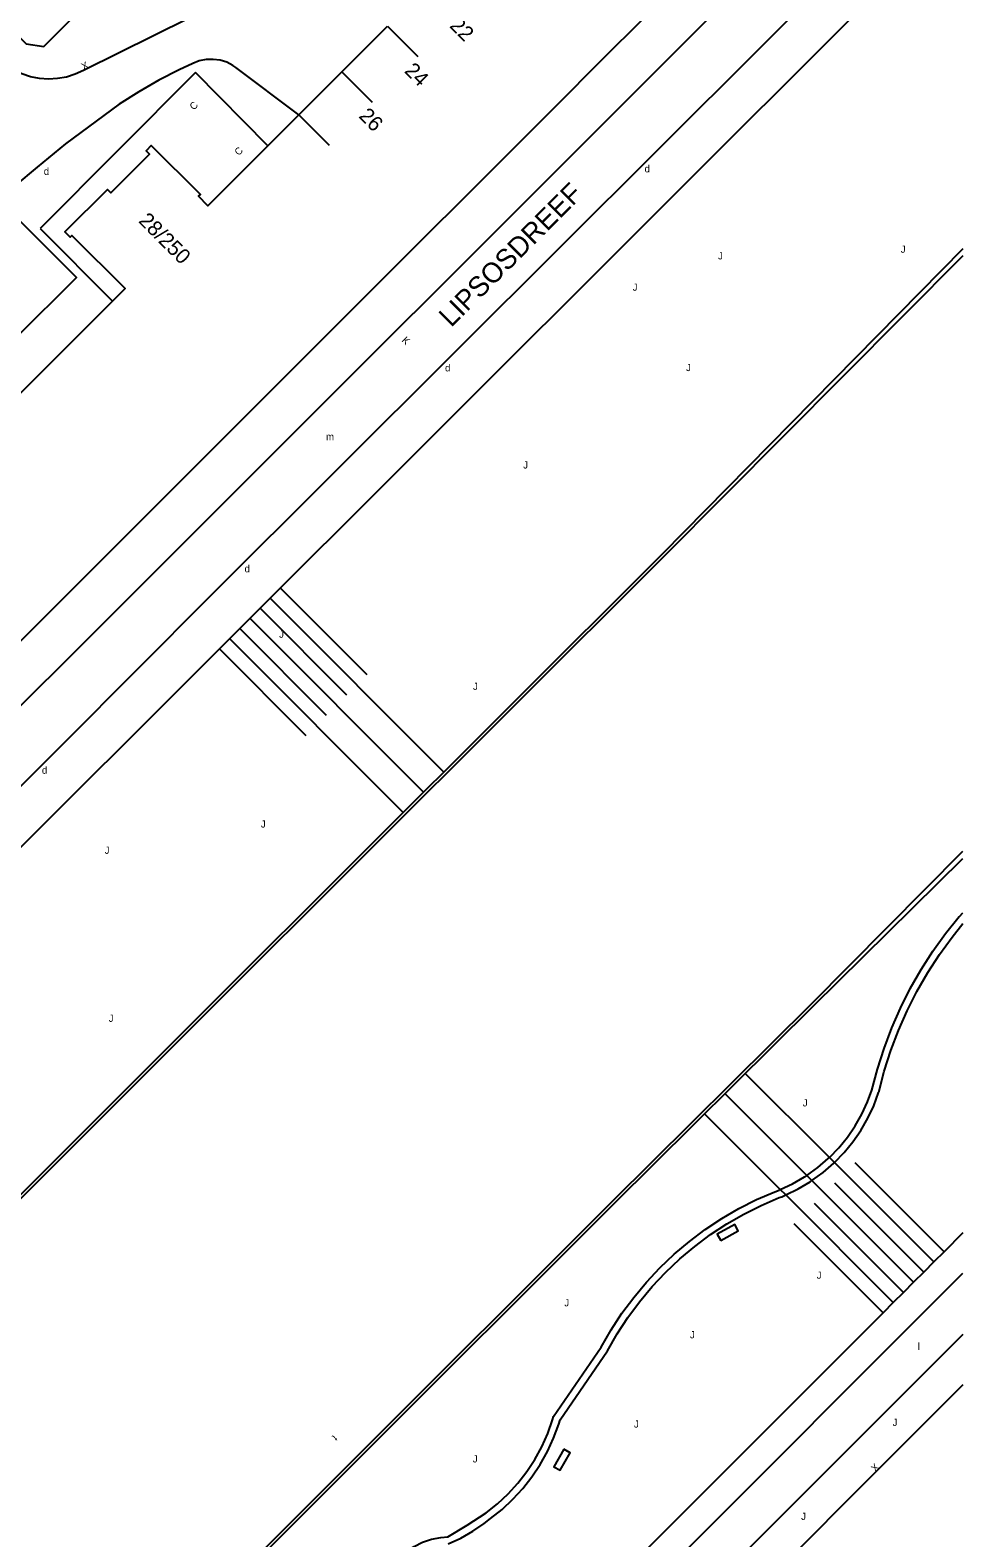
# Model space of a CAD drawing. Extents: x 134999 to 136502, y 457398 to 459002.
# Drawn here: x 136435 to 136500, y 458465.6 to 458570.7 of the extents above; entities that cross this region are included whole.
import ezdxf

# ---------------------------------------------------------------- set-up
doc = ezdxf.new("R2010")
doc.units = 0
for name, color, linetype in [('RI_DGTB_15', 7, 'Continuous'), ('RI_DGTB_18', 7, 'Continuous'), ('RI_DGTB_29', 7, 'Continuous'), ('RI_DGTB_3', 7, 'Continuous'), ('RI_DGTB_30', 7, 'Continuous'), ('RI_DGTB_31', 7, 'Continuous'), ('RI_DGTB_32', 7, 'Continuous'), ('RI_DGTB_35', 7, 'Continuous'), ('RI_DGTB_36', 7, 'Continuous'), ('RI_DGTB_37', 7, 'Continuous'), ('RI_DGTB_43', 7, 'Continuous'), ('RI_DGTB_53', 7, 'Continuous'), ('RI_DGTB_54', 7, 'Continuous'), ('RI_DGTB_55', 7, 'Continuous'), ('RI_DGTB_58', 7, 'Continuous'), ('RI_DGTB_7', 7, 'Continuous')]:
    doc.layers.add(name, color=color, linetype=linetype)

msp = doc.modelspace()

# ---------------------------------------------------------------- linework, layer by layer
at = {"layer": 'RI_DGTB_15'}
for p, q in [((136459.868, 458570.965), (136461.994, 458568.843)), ((136456.687, 458567.783), (136458.813, 458565.661)), ((136453.682, 458564.777), (136455.807, 458562.656))]:
    msp.add_line(p, q, dxfattribs=at)
at = {"layer": 'RI_DGTB_18'}
for p, q in [((136451.691, 458531.089), (136463.781, 458518.983)), ((136452.399, 458531.795), (136458.433, 458525.753)), ((136450.983, 458530.383), (136457.018, 458524.34)), ((136449.568, 458528.969), (136455.603, 458522.927)), ((136450.276, 458529.676), (136462.366, 458517.57)), ((136448.861, 458528.263), (136460.951, 458516.156)), ((136448.153, 458527.556), (136454.188, 458521.513)), ((136498.686, 458485.504), (136492.479, 458491.709)), ((136497.272, 458484.09), (136491.065, 458490.295)), ((136495.857, 458482.675), (136489.65, 458488.88)), ((136494.443, 458481.261), (136488.236, 458487.466))]:
    msp.add_line(p, q, dxfattribs=at)
for points in [[(136490.693, 458492.081), (136484.824, 458497.948)], [(136489.114, 458490.83), (136483.403, 458496.539)], [(136487.266, 458489.849), (136481.982, 458495.131)], [(136491.047, 458491.727), (136490.693, 458492.081)], [(136497.979, 458484.797), (136491.047, 458491.727)], [(136489.475, 458490.469), (136489.114, 458490.83)], [(136496.565, 458483.383), (136489.475, 458490.469)], [(136487.647, 458489.468), (136487.266, 458489.849)], [(136495.15, 458481.968), (136487.647, 458489.468)]]:
    msp.add_lwpolyline(points, dxfattribs=at)
at = {"layer": 'RI_DGTB_3'}
for p, q in [((136456.688, 458567.782), (136459.869, 458570.964)), ((136474.76, 458568.535), (136477.802, 458571.574)), ((136453.686, 458564.779), (136456.688, 458567.782)), ((136471.683, 458565.46), (136474.76, 458568.535)), ((136468.534, 458562.315), (136471.683, 458565.46)), ((136465.352, 458559.134), (136468.534, 458562.315)), ((136462.346, 458556.13), (136465.352, 458559.134)), ((136420.099, 458513.916), (136462.346, 458556.13))]:
    msp.add_line(p, q, dxfattribs=at)
for points in [[(136453.686, 458564.779), (136451.525, 458562.618)], [(136451.525, 458562.618), (136447.354, 458558.447), (136446.701, 458559.1), (136446.821, 458559.22), (136443.397, 458562.641), (136443.035, 458562.279), (136443.283, 458562.032), (136440.59, 458559.337), (136440.343, 458559.584), (136437.374, 458556.613), (136437.742, 458556.245), (136437.862, 458556.365), (136441.569, 458552.662), (136440.69, 458551.784)], [(136440.69, 458551.784), (136413.165, 458524.261)]]:
    msp.add_lwpolyline(points, dxfattribs=at)
at = {"layer": 'RI_DGTB_32'}
for points in [[(136483.115, 458486.299), (136484.333, 458486.96), (136484.095, 458487.399), (136482.876, 458486.739), (136483.115, 458486.299)], [(136472.179, 458471.742), (136471.481, 458470.516), (136471.916, 458470.269), (136472.613, 458471.494), (136472.179, 458471.742)]]:
    msp.add_lwpolyline(points, dxfattribs=at)
at = {"layer": 'RI_DGTB_53'}
for p, q in [((136453.109, 458437.117), (136500, 458484.008)), ((136500, 458479.75), (136455.35, 458435.1)), ((136471.457, 458474.015), (136474.777, 458478.865)), ((136471.915, 458473.799), (136475.209, 458478.61)), ((136500, 458476.229), (136494.069, 458470.3)), ((136494.069, 458470.3), (136486.217, 458462.45))]:
    msp.add_line(p, q, dxfattribs=at)
for points in [[(136493.655, 458496.772), (136494.04, 458498.243), (136494.502, 458499.69), (136495.04, 458501.112), (136495.652, 458502.503), (136496.335, 458503.86), (136497.09, 458505.18), (136497.913, 458506.457), (136498.801, 458507.69), (136499.754, 458508.874), (136499.76, 458508.882)], [(136499.76, 458508.882), (136500, 458509.15)], [(136494.137, 458496.638), (136494.518, 458498.096), (136494.976, 458499.531), (136495.51, 458500.94), (136496.117, 458502.319), (136496.797, 458503.663), (136497.547, 458504.969), (136498.366, 458506.234), (136499.25, 458507.454), (136500, 458508.391)], [(136490.693, 458492.08), (136491.354, 458492.763), (136491.955, 458493.498), (136492.493, 458494.282), (136492.962, 458495.108), (136493.36, 458495.97), (136493.655, 458496.772)], [(136491.047, 458491.727), (136491.722, 458492.424), (136492.338, 458493.175), (136492.89, 458493.974), (136493.374, 458494.815), (136493.787, 458495.694), (136494.126, 458496.603), (136494.137, 458496.638)], [(136489.114, 458490.83), (136489.886, 458491.384), (136490.608, 458492.001), (136490.693, 458492.08)], [(136489.476, 458490.469), (136490.26, 458491.042), (136490.994, 458491.677), (136491.047, 458491.727)], [(136487.266, 458489.849), (136488.127, 458490.251), (136488.95, 458490.724), (136489.114, 458490.83)], [(136487.647, 458489.468), (136488.52, 458489.894), (136489.355, 458490.389), (136489.476, 458490.469)], [(136474.777, 458478.865), (136475.465, 458480.061), (136476.222, 458481.216), (136477.044, 458482.325), (136477.929, 458483.385), (136478.874, 458484.391), (136479.876, 458485.341), (136480.93, 458486.232), (136482.035, 458487.06), (136483.186, 458487.823), (136484.379, 458488.517), (136485.61, 458489.142), (136486.876, 458489.694), (136487.182, 458489.814)], [(136475.209, 458478.61), (136475.885, 458479.789), (136476.633, 458480.932), (136477.447, 458482.029), (136478.324, 458483.076), (136479.26, 458484.071), (136480.254, 458485.009), (136481.3, 458485.887), (136482.396, 458486.702), (136483.538, 458487.452), (136484.721, 458488.134), (136485.943, 458488.745), (136487.198, 458489.284), (136487.366, 458489.35)], [(136500, 458486.818), (136498.686, 458485.504)], [(136497.979, 458484.797), (136497.272, 458484.09)], [(136498.686, 458485.504), (136497.979, 458484.797)], [(136497.272, 458484.09), (136496.565, 458483.383)], [(136495.857, 458482.675), (136495.15, 458481.968)], [(136496.565, 458483.383), (136495.857, 458482.675)], [(136495.15, 458481.968), (136494.443, 458481.261)], [(136494.443, 458481.261), (136451.717, 458438.526)], [(136466.758, 458467.307), (136467.549, 458467.938), (136468.287, 458468.629), (136468.969, 458469.377), (136469.589, 458470.176), (136470.144, 458471.021), (136470.63, 458471.908), (136471.045, 458472.83), (136471.386, 458473.783), (136471.457, 458474.015)], [(136467.054, 458466.904), (136467.861, 458467.547), (136468.615, 458468.25), (136469.312, 458469.009), (136469.949, 458469.82), (136470.521, 458470.678), (136471.024, 458471.578), (136471.456, 458472.514), (136471.815, 458473.481), (136471.915, 458473.799)], [(136464.072, 458465.636), (136465.434, 458466.436), (136466.754, 458467.304), (136466.758, 458467.307)], [(136464.098, 458465.137), (136464.979, 458465.545), (136465.824, 458466.024), (136466.626, 458466.57), (136467.054, 458466.904)], [(136459.109, 458458.767), (136458.973, 458459.412), (136458.917, 458460.069), (136458.941, 458460.728), (136459.045, 458461.38), (136459.226, 458462.014), (136459.483, 458462.621), (136459.811, 458463.193), (136460.206, 458463.721), (136460.663, 458464.197), (136461.173, 458464.615), (136461.73, 458464.968), (136462.326, 458465.25), (136462.952, 458465.459), (136463.598, 458465.591), (136464.072, 458465.636)]]:
    msp.add_lwpolyline(points, dxfattribs=at)
at = {"layer": 'RI_DGTB_54'}
msp.add_line((136422.182, 458501.627), (136500, 458579.319), dxfattribs=at)
for points in [[(136416.062, 458588.275), (136434.685, 458569.736), (136435.904, 458569.555), (136463.488, 458597.21)], [(136413.635, 458512.59), (136419.214, 458511.453), (136419.742, 458511.347), (136420.281, 458511.321), (136420.817, 458511.375), (136421.327, 458511.503), (136421.896, 458511.698), (136422.434, 458511.966), (136422.932, 458512.304), (136423.381, 458512.705), (136500, 458589.23)], [(136446.038, 458571.518), (136438.676, 458567.878), (136438.099, 458567.611), (136437.493, 458567.419), (136436.868, 458567.305), (136436.234, 458567.27), (136435.6, 458567.314), (136434.976, 458567.438), (136434.374, 458567.64), (136433.801, 458567.915), (136433.267, 458568.26), (136432.855, 458568.6), (136417.878, 458583.598), (136417.409, 458584.093), (136417.002, 458584.639), (136416.661, 458585.229), (136416.392, 458585.855), (136416.198, 458586.508), (136416.082, 458587.179), (136416.045, 458587.859), (136416.062, 458588.275)], [(136500, 458583.563), (136464.787, 458548.434), (136447.473, 458531.195), (136437.309, 458520.97), (136427.088, 458510.802), (136424.539, 458508.284), (136424.076, 458507.899), (136423.565, 458507.579), (136423.017, 458507.329), (136422.441, 458507.154), (136421.847, 458507.057), (136421.244, 458507.04), (136420.645, 458507.102), (136407.027, 458509.869), (136406.545, 458509.951), (136406.056, 458509.954), (136405.573, 458509.877), (136405.131, 458509.732)], [(136453.686, 458564.779), (136449.298, 458568.09), (136449.092, 458568.227), (136448.658, 458568.443), (136448.193, 458568.585), (136447.712, 458568.65), (136447.227, 458568.634), (136446.75, 458568.54), (136446.296, 458568.368), (136445.346, 458567.929), (136443.915, 458567.194), (136442.522, 458566.388), (136441.171, 458565.515), (136437.423, 458562.768), (136435.441, 458561.136), (136433.878, 458559.824), (136432.853, 458558.779)], [(136434.26, 458557.373), (136438.187, 458553.438), (136412.345, 458527.77), (136408.469, 458531.723)]]:
    msp.add_lwpolyline(points, dxfattribs=at)
at = {"layer": 'RI_DGTB_55'}
for points in [[(136487.182, 458489.814), (136487.266, 458489.849)], [(136487.366, 458489.35), (136487.647, 458489.468)]]:
    msp.add_lwpolyline(points, dxfattribs=at)
at = {"layer": 'RI_DGTB_58'}
for points in [[(136500, 458555.437), (136479.049, 458534.182), (136447.324, 458502.525), (136434.287, 458489.475), (136376.508, 458431.942), (136349.037, 458404.544)], [(136500, 458554.941), (136479.19, 458534.04), (136447.465, 458502.383), (136434.428, 458489.333), (136376.649, 458431.8), (136349.174, 458404.398)], [(136436.731, 458450.257), (136457.464, 458470.949), (136475.557, 458489.045), (136489.442, 458502.806), (136500, 458513.431)], [(136380.423, 458382.511), (136381.557, 458383.621), (136380.486, 458384.72), (136380.128, 458385.066), (136379.688, 458385.588), (136379.312, 458386.159), (136379.005, 458386.769), (136378.771, 458387.41), (136378.614, 458388.075), (136378.539, 458388.695), (136378.531, 458389.392), (136378.603, 458390.085), (136378.754, 458390.765), (136378.982, 458391.424), (136379.284, 458392.052), (136379.655, 458392.641), (136380.092, 458393.184), (136394.674, 458407.799), (136424.146, 458437.245), (136436.873, 458450.116), (136457.605, 458470.808), (136475.698, 458488.903), (136489.583, 458502.664), (136500, 458512.935)]]:
    msp.add_lwpolyline(points, dxfattribs=at)
at = {"layer": 'RI_DGTB_7'}
for p, q in [((136446.48, 458567.724), (136435.643, 458556.854)), ((136451.525, 458562.618), (136446.48, 458567.724)), ((136435.643, 458556.854), (136440.69, 458551.784))]:
    msp.add_line(p, q, dxfattribs=at)

# ---------------------------------------------------------------- texts
at = {"layer": 'RI_DGTB_29'}
for p in [(136435.904, 458560.596), (136477.803, 458560.771), (136463.889, 458546.89), (136449.905, 458532.889), (136435.776, 458518.836)]:
    msp.add_text('d', height=0.5, dxfattribs=at).set_placement(p)
at = {"layer": 'RI_DGTB_30'}
for s, height, rotation, p in [('X', 0.499, 27.03278, (136438.682, 458567.878)), ('K', 0.5, 315.24771, (136460.829, 458549.014)), ('X', 0.5, 45.0249, (136493.892, 458470.123))]:
    msp.add_text(s, height=height, rotation=rotation, dxfattribs=at).set_placement(p)
at = {"layer": 'RI_DGTB_31'}
for p in [(136482.926, 458554.7), (136495.67, 458555.164), (136476.972, 458552.516), (136480.696, 458546.913), (136452.318, 458528.32), (136451.045, 458515.087), (136440.148, 458513.256), (136489.81, 458483.63), (136472.205, 458481.701), (136480.97, 458479.474), (136477.065, 458473.249), (136465.826, 458470.819), (136488.722, 458466.812)]:
    msp.add_text('J', height=0.5, dxfattribs=at).set_placement(p)
for rotation, p in [(359.99963, (136469.34, 458540.12)), (359.99963, (136465.84, 458524.68)), (359.99963, (136440.43, 458501.54)), (359.99973, (136488.841, 458495.642)), (359.99973, (136495.101, 458473.362))]:
    msp.add_text('J', height=0.5, rotation=rotation, dxfattribs=at).set_placement(p)
at = {"layer": 'RI_DGTB_35'}
msp.add_text('28/250', height=1.054, rotation=314.9922, dxfattribs=at).set_placement((136442.453, 458557.33))
at = {"layer": 'RI_DGTB_36'}
for s, p in [('22', (136464.143, 458570.932)), ('24', (136460.993, 458567.787)), ('26', (136457.812, 458564.638))]:
    msp.add_text(s, height=1.054, rotation=315.0077, dxfattribs=at).set_placement(p)
at = {"layer": 'RI_DGTB_37'}
msp.add_text('LIPSOSDREEF', height=1.4, rotation=45, dxfattribs=at).set_placement((136464.306, 458549.912))
at = {"layer": 'RI_DGTB_43'}
for s, p in [('m', (136455.585, 458542.093)), ('l', (136496.852, 458478.666))]:
    msp.add_text(s, height=0.5, dxfattribs=at).set_placement(p)
msp.add_text('t', height=0.5, rotation=223.27519, dxfattribs=at).set_placement((136456.104, 458472.759))
at = {"layer": 'RI_DGTB_7'}
for p in [(136446.364, 458565.078), (136449.498, 458561.903)]:
    msp.add_text('C', height=0.5, rotation=44.99999, dxfattribs=at).set_placement(p)

doc.saveas('drawing.dxf')
